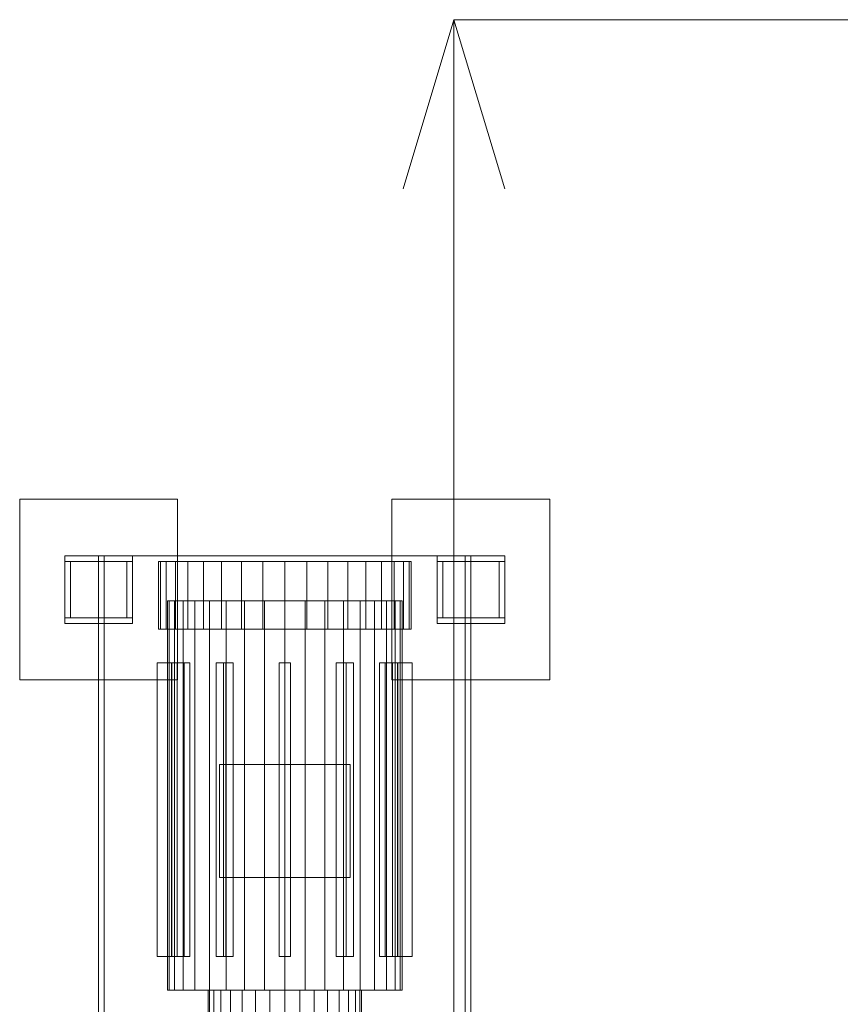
# Model space of a CAD drawing. Header units: millimetres. Extents: x -3490 to 61924, y -72580 to 6847.
# Tile 948 of 1056: x 59776 to 60504, y -16272 to -15400. Entities that reach past the tile are written whole.
import ezdxf

# ---------------------------------------------------------------- set-up
doc = ezdxf.new("R2010")
doc.units = ezdxf.units.MM
doc.layers.add('COTAS_P', color=1, linetype='Continuous', lineweight=0)
doc.layers.add('superior_secador', color=7, linetype='Continuous', lineweight=0)
doc.dimstyles.new('R19_100', dxfattribs={"dimtxt": 250, "dimasz": 150, "dimexe": 150, "dimexo": 80, "dimgap": 100, "dimtad": 1, "dimtih": 1, "dimtoh": 1, "dimdsep": 46, "dimcen": 0.09, "dimadec": 0, "dimazin": 0, "dimtfac": 1, "dimtdec": 4, "dimtofl": 0, "dimtmove": 0, "dimatfit": 3, "dimfxl": 1, "dimtolj": 1, "dimtzin": 0, "dimarcsym": 0})

# ---------------------------------------------------------------- blocks, each defined once
blk = doc.blocks.new('DIM_R29_38')
at = {"layer": 'COTAS_P'}
for p, q in [((60161.13, -15400), (60116.13, -15550)), ((61061.13, -15400), (60161.13, -15400)), ((60161.13, -19750), (60161.13, -15400)), ((60161.13, -15400), (60206.13, -15550)), ((60161.13, -19750), (60116.13, -19600)), ((60161.13, -19750), (60206.13, -19600)), ((61061.13, -19750), (60161.13, -19750))]:
    blk.add_line(p, q, dxfattribs=at)
blk.add_text('4350 P', height=250, rotation=90, dxfattribs=at).set_placement((60061.13, -17575))

msp = doc.modelspace()

# ---------------------------------------------------------------- linework, layer by layer
at = {"layer": 'superior_secador'}
for p, q in [((59776.134, -15985), (59776.134, -15825)), ((59776.134, -15825), (59916.134, -15825)), ((59916.134, -15825), (59916.134, -15985)), ((60106.134, -15985), (60106.134, -15825)), ((60106.134, -15825), (60246.134, -15825)), ((60246.134, -15825), (60246.134, -15985)), ((59816.134, -15880), (59816.134, -15875)), ((59816.134, -15875), (59876.134, -15875)), ((59846.134, -16675), (59846.134, -15875)), ((59846.134, -15875), (60176.134, -15875)), ((59846.134, -15875), (59851.134, -15875)), ((59851.134, -15875), (59851.134, -16675)), ((59876.134, -15875), (59876.134, -15880)), ((60146.134, -15880), (60146.134, -15875)), ((60146.134, -15875), (60206.134, -15875)), ((60171.134, -16675), (60171.134, -15875)), ((60171.134, -15875), (60176.134, -15875)), ((60176.134, -15875), (60176.134, -16675)), ((60206.134, -15875), (60206.134, -15880)), ((59876.134, -15880), (59816.134, -15880)), ((59816.134, -15930), (59816.134, -15880)), ((59816.134, -15880), (59821.134, -15880)), ((59821.134, -15880), (59821.134, -15930)), ((59871.134, -15930), (59871.134, -15880)), ((59871.134, -15880), (59876.134, -15880)), ((59876.134, -15880), (59876.134, -15930)), ((59900.835, -15880), (59899.134, -15880)), ((59899.134, -15880), (59899.134, -15940)), ((59905.888, -15880), (59900.835, -15880)), ((59900.835, -15880), (59900.835, -15940)), ((59914.139, -15880), (59905.888, -15880)), ((59905.888, -15880), (59905.888, -15940)), ((59925.337, -15880), (59914.139, -15880)), ((59914.139, -15880), (59914.139, -15940)), ((59939.142, -15880), (59925.337, -15880)), ((59925.337, -15880), (59925.337, -15940)), ((59955.134, -15880), (59939.142, -15880)), ((59939.142, -15880), (59939.142, -15940)), ((59972.828, -15880), (59955.134, -15880)), ((59955.134, -15880), (59955.134, -15940)), ((59991.685, -15880), (59972.828, -15880)), ((59972.828, -15880), (59972.828, -15940)), ((60011.134, -15880), (59991.685, -15880)), ((59991.685, -15880), (59991.685, -15940)), ((60030.582, -15880), (60011.134, -15880)), ((60011.134, -15880), (60011.134, -15940)), ((60049.44, -15880), (60030.582, -15880)), ((60030.582, -15880), (60030.582, -15940)), ((60067.134, -15880), (60049.44, -15880)), ((60049.44, -15880), (60049.44, -15940)), ((60083.126, -15880), (60067.134, -15880)), ((60067.134, -15880), (60067.134, -15940)), ((60096.931, -15880), (60083.126, -15880)), ((60083.126, -15880), (60083.126, -15940)), ((60108.129, -15880), (60096.931, -15880)), ((60096.931, -15880), (60096.931, -15940)), ((60116.379, -15880), (60108.129, -15880)), ((60108.129, -15880), (60108.129, -15940)), ((60121.432, -15880), (60116.379, -15880)), ((60116.379, -15880), (60116.379, -15940)), ((60121.432, -15880), (60123.134, -15880)), ((60121.432, -15880), (60121.432, -15940)), ((60123.134, -15940), (60123.134, -15880)), ((60206.134, -15880), (60146.134, -15880)), ((60146.134, -15930), (60146.134, -15880)), ((60146.134, -15880), (60151.134, -15880)), ((60151.134, -15880), (60151.134, -15930)), ((60201.134, -15930), (60201.134, -15880)), ((60201.134, -15880), (60206.134, -15880)), ((60206.134, -15880), (60206.134, -15930)), ((59908.714, -15915), (59907.134, -15915)), ((59907.134, -15915), (59907.134, -16260)), ((59913.406, -15915), (59908.714, -15915)), ((59908.714, -15915), (59908.714, -16260)), ((59921.067, -15915), (59913.406, -15915)), ((59913.406, -15915), (59913.406, -16260)), ((59931.465, -15915), (59921.067, -15915)), ((59921.067, -15915), (59921.067, -16260)), ((59944.284, -15915), (59931.465, -15915)), ((59931.465, -15915), (59931.465, -16260)), ((59959.134, -15915), (59944.284, -15915)), ((59944.284, -15915), (59944.284, -16260)), ((59975.564, -15915), (59959.134, -15915)), ((59959.134, -15915), (59959.134, -16260)), ((59993.074, -15915), (59975.564, -15915)), ((59975.564, -15915), (59975.564, -16260)), ((60011.134, -15915), (59993.074, -15915)), ((59993.074, -15915), (59993.074, -16260)), ((60029.193, -15915), (60011.134, -15915)), ((60011.134, -15915), (60011.134, -16260)), ((60046.704, -15915), (60029.193, -15915)), ((60029.193, -15915), (60029.193, -16260)), ((60063.134, -15915), (60046.704, -15915)), ((60046.704, -15915), (60046.704, -16260)), ((60077.984, -15915), (60063.134, -15915)), ((60063.134, -15915), (60063.134, -16260)), ((60090.802, -15915), (60077.984, -15915)), ((60077.984, -15915), (60077.984, -16260)), ((60101.201, -15915), (60090.802, -15915)), ((60090.802, -15915), (60090.802, -16260)), ((60108.862, -15915), (60101.201, -15915)), ((60101.201, -15915), (60101.201, -16260)), ((60113.554, -15915), (60108.862, -15915)), ((60108.862, -15915), (60108.862, -16260)), ((60113.554, -15915), (60115.134, -15915)), ((60113.554, -15915), (60113.554, -16260)), ((60115.134, -16260), (60115.134, -15915)), ((59816.134, -15935), (59816.134, -15930)), ((59816.134, -15930), (59876.134, -15930)), ((59821.134, -15930), (59816.134, -15930)), ((59876.134, -15930), (59871.134, -15930)), ((59876.134, -15930), (59876.134, -15935)), ((60146.134, -15935), (60146.134, -15930)), ((60146.134, -15930), (60206.134, -15930)), ((60151.134, -15930), (60146.134, -15930)), ((60206.134, -15930), (60201.134, -15930)), ((60206.134, -15930), (60206.134, -15935)), ((59876.134, -15935), (59816.134, -15935)), ((59900.835, -15940), (59899.134, -15940)), ((59905.888, -15940), (59900.835, -15940)), ((59914.139, -15940), (59905.888, -15940)), ((59925.337, -15940), (59914.139, -15940)), ((59939.142, -15940), (59925.337, -15940)), ((59955.134, -15940), (59939.142, -15940)), ((59972.828, -15940), (59955.134, -15940)), ((59991.685, -15940), (59972.828, -15940)), ((60011.134, -15940), (59991.685, -15940)), ((60030.582, -15940), (60011.134, -15940)), ((60049.44, -15940), (60030.582, -15940)), ((60067.134, -15940), (60049.44, -15940)), ((60083.126, -15940), (60067.134, -15940)), ((60096.931, -15940), (60083.126, -15940)), ((60108.129, -15940), (60096.931, -15940)), ((60116.379, -15940), (60108.129, -15940)), ((60121.432, -15940), (60116.379, -15940)), ((60123.134, -15940), (60121.432, -15940)), ((60206.134, -15935), (60146.134, -15935)), ((59911.134, -15970), (59898.134, -15970)), ((59898.134, -15970), (59898.134, -16230)), ((59910.773, -16230), (59910.773, -15970)), ((59910.773, -15970), (59922.031, -15970)), ((59910.773, -15970), (59915.773, -15970)), ((59911.134, -16230), (59911.134, -15970)), ((59927.031, -15970), (59915.773, -15970)), ((59915.773, -15970), (59915.773, -16230)), ((59922.031, -15970), (59922.031, -16230)), ((59927.031, -15970), (59922.031, -15970)), ((59927.031, -16230), (59927.031, -15970)), ((59950.304, -16230), (59950.304, -15970)), ((59950.304, -15970), (59956.804, -15970)), ((59950.304, -15970), (59958.964, -15970)), ((59956.804, -15970), (59956.804, -16230)), ((59965.464, -15970), (59956.804, -15970)), ((59965.464, -15970), (59958.964, -15970)), ((59958.964, -15970), (59958.964, -16230)), ((59965.464, -16230), (59965.464, -15970)), ((60006.134, -16230), (60006.134, -15970)), ((60016.134, -15970), (60006.134, -15970)), ((60016.134, -16230), (60016.134, -15970)), ((60063.304, -15970), (60056.804, -15970)), ((60056.804, -15970), (60056.804, -16230)), ((60065.464, -15970), (60056.804, -15970)), ((60063.304, -16230), (60063.304, -15970)), ((60063.304, -15970), (60071.964, -15970)), ((60065.464, -16230), (60065.464, -15970)), ((60065.464, -15970), (60071.964, -15970)), ((60071.964, -15970), (60071.964, -16230)), ((60106.495, -15970), (60095.236, -15970)), ((60095.236, -15970), (60095.236, -16230)), ((60100.236, -15970), (60095.236, -15970)), ((60100.236, -16230), (60100.236, -15970)), ((60100.236, -15970), (60111.495, -15970)), ((60106.495, -16230), (60106.495, -15970)), ((60106.495, -15970), (60111.495, -15970)), ((60111.134, -16230), (60111.134, -15970)), ((60111.134, -15970), (60124.134, -15970)), ((60111.495, -15970), (60111.495, -16230)), ((60124.134, -15970), (60124.134, -16230)), ((59916.134, -15985), (59776.134, -15985)), ((60246.134, -15985), (60106.134, -15985)), ((59953.134, -16160), (59953.134, -16060)), ((59953.134, -16060), (60069.134, -16060)), ((60069.134, -16060), (60069.134, -16160)), ((60069.134, -16160), (59953.134, -16160)), ((59898.134, -16230), (59911.134, -16230)), ((59922.031, -16230), (59910.773, -16230)), ((59915.773, -16230), (59910.773, -16230)), ((59915.773, -16230), (59927.031, -16230)), ((59922.031, -16230), (59927.031, -16230)), ((59956.804, -16230), (59950.304, -16230)), ((59958.964, -16230), (59950.304, -16230)), ((59956.804, -16230), (59965.464, -16230)), ((59958.964, -16230), (59965.464, -16230)), ((60016.134, -16230), (60006.134, -16230)), ((60056.804, -16230), (60063.304, -16230)), ((60056.804, -16230), (60065.464, -16230)), ((60071.964, -16230), (60063.304, -16230)), ((60071.964, -16230), (60065.464, -16230)), ((60095.236, -16230), (60106.495, -16230)), ((60095.236, -16230), (60100.236, -16230)), ((60111.495, -16230), (60100.236, -16230)), ((60111.495, -16230), (60106.495, -16230)), ((60124.134, -16230), (60111.134, -16230)), ((59908.714, -16260), (59907.134, -16260)), ((59913.406, -16260), (59908.714, -16260)), ((59921.067, -16260), (59913.406, -16260)), ((59931.465, -16260), (59921.067, -16260)), ((59944.284, -16260), (59931.465, -16260)), ((59944.44, -16260), (59943.134, -16260)), ((59943.134, -16260), (59943.134, -16285)), ((59959.134, -16260), (59944.284, -16260)), ((59948.31, -16260), (59944.44, -16260)), ((59944.44, -16260), (59944.44, -16285)), ((59954.594, -16260), (59948.31, -16260)), ((59948.31, -16260), (59948.31, -16285)), ((59963.051, -16260), (59954.594, -16260)), ((59954.594, -16260), (59954.594, -16285)), ((59975.564, -16260), (59959.134, -16260)), ((59973.355, -16260), (59963.051, -16260)), ((59963.051, -16260), (59963.051, -16285)), ((59985.111, -16260), (59973.355, -16260)), ((59973.355, -16260), (59973.355, -16285)), ((59993.074, -16260), (59975.564, -16260)), ((59997.868, -16260), (59985.111, -16260)), ((59985.111, -16260), (59985.111, -16285)), ((60011.134, -16260), (59993.074, -16260)), ((60011.134, -16260), (59997.868, -16260)), ((59997.868, -16260), (59997.868, -16285)), ((60029.193, -16260), (60011.134, -16260)), ((60024.4, -16260), (60011.134, -16260)), ((60011.134, -16260), (60011.134, -16285)), ((60037.156, -16260), (60024.4, -16260)), ((60024.4, -16260), (60024.4, -16285)), ((60046.704, -16260), (60029.193, -16260)), ((60048.913, -16260), (60037.156, -16260)), ((60037.156, -16260), (60037.156, -16285)), ((60063.134, -16260), (60046.704, -16260)), ((60059.217, -16260), (60048.913, -16260)), ((60048.913, -16260), (60048.913, -16285)), ((60067.674, -16260), (60059.217, -16260)), ((60059.217, -16260), (60059.217, -16285)), ((60077.984, -16260), (60063.134, -16260)), ((60073.958, -16260), (60067.674, -16260)), ((60067.674, -16260), (60067.674, -16285)), ((60077.827, -16260), (60073.958, -16260)), ((60073.958, -16260), (60073.958, -16285)), ((60077.827, -16260), (60079.134, -16260)), ((60077.827, -16260), (60077.827, -16285)), ((60090.802, -16260), (60077.984, -16260)), ((60079.134, -16285), (60079.134, -16260)), ((60101.201, -16260), (60090.802, -16260)), ((60108.862, -16260), (60101.201, -16260)), ((60113.554, -16260), (60108.862, -16260)), ((60115.134, -16260), (60113.554, -16260))]:
    msp.add_line(p, q, dxfattribs=at)

# ---------------------------------------------------------------- dimensions: what is measured, and where the dimension line sits
at = {"layer": 'COTAS_P'}
dim = msp.add_aligned_dim(p1=(61061.134, -19750), p2=(61061.134, -15400), distance=900, text='<> P', dimstyle='R19_100', dxfattribs=at)
dim.commit()
dim.dimension.update_dxf_attribs({"geometry": 'DIM_R29_38', "text_midpoint": (60161.134, -17575)})

doc.saveas('drawing.dxf')
